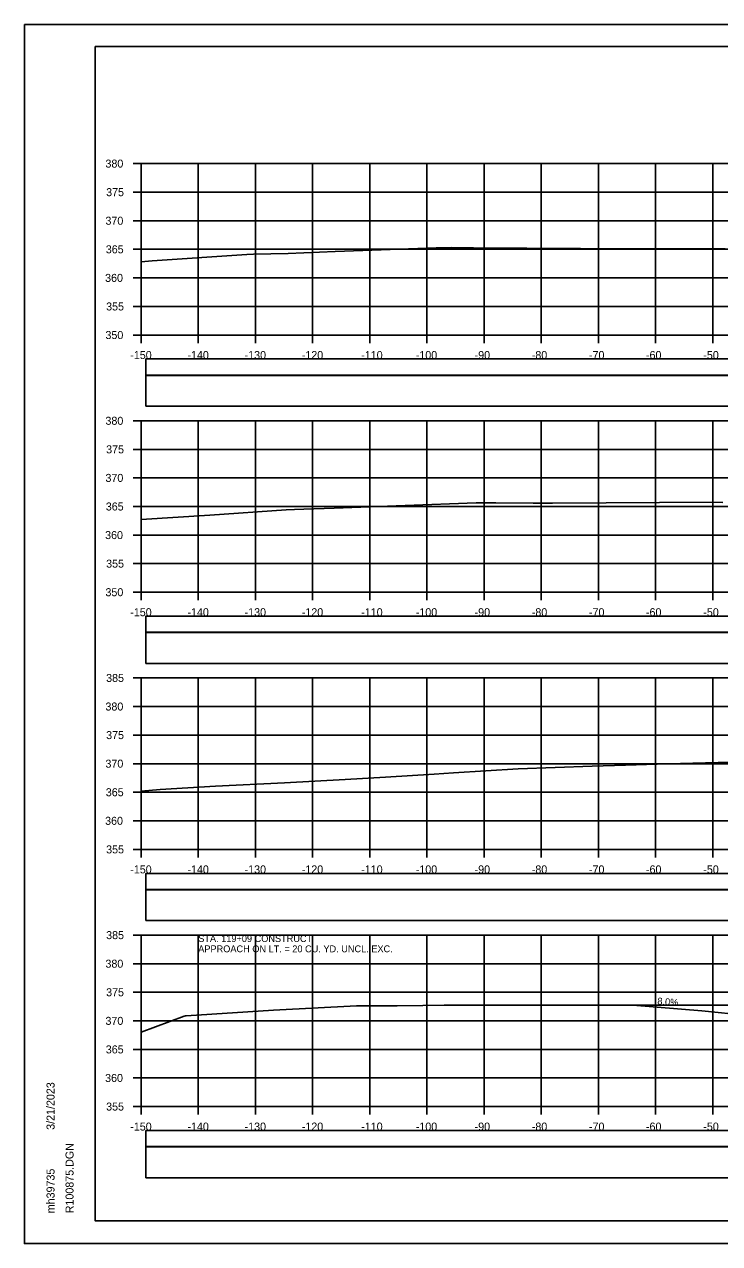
# Model space of a CAD drawing. Extents: x 1368122 to 1710785, y 373130 to 557566.
# Drawn here: x 1368518.5 to 1368640.1, y 375903.7 to 376117.1 of the extents above; entities that cross this region are included whole.
import ezdxf

# ---------------------------------------------------------------- set-up
doc = ezdxf.new("R2010")
doc.units = 0
for name, color, linetype in [('R_Alt Surface', 7, 'Continuous'), ('R_Axis', 7, 'Continuous'), ('R_Axis Annot', 7, 'Continuous'), ('R_Border', 7, 'Continuous'), ('R_Exist Surface', 7, 'Continuous'), ('R_Grid', 7, 'Continuous'), ('R_No Plot', 7, 'Continuous')]:
    doc.layers.add(name, color=color, linetype=linetype)

msp = doc.modelspace()

# ---------------------------------------------------------------- linework, layer by layer
for points in [[(1368539.73, 376050.23), (1368838.03, 376050.23), (1368838.03, 376055.64), (1368539.73, 376055.64)], [(1368539.73, 376005.23), (1368838.03, 376005.23), (1368838.03, 376010.64), (1368539.73, 376010.64)], [(1368539.73, 375960.23), (1368838.03, 375960.23), (1368838.03, 375965.64), (1368539.73, 375965.64)], [(1368539.73, 375915.23), (1368838.03, 375915.23), (1368838.03, 375920.64), (1368539.73, 375920.64)]]:
    msp.add_lwpolyline(points, close=True)
at = {"layer": 'R_Alt Surface'}
for points in [[(1368539.73, 376055.7), (1368838.03, 376055.7), (1368838.03, 376058.51), (1368539.73, 376058.51)], [(1368539.73, 376010.7), (1368838.03, 376010.7), (1368838.03, 376013.51), (1368539.73, 376013.51)], [(1368539.73, 375965.7), (1368838.03, 375965.7), (1368838.03, 375968.51), (1368539.73, 375968.51)], [(1368539.73, 375920.7), (1368838.03, 375920.7), (1368838.03, 375923.51), (1368539.73, 375923.51)]]:
    msp.add_lwpolyline(points, close=True, dxfattribs=at)
at = {"layer": 'R_Axis'}
for p, q in [((1368537.48, 376092.7), (1368538.88, 376092.7)), ((1368538.88, 376062.7), (1368538.88, 376092.7)), ((1368537.48, 376087.7), (1368538.88, 376087.7)), ((1368537.48, 376082.7), (1368538.88, 376082.7)), ((1368537.48, 376077.7), (1368538.88, 376077.7)), ((1368537.48, 376072.7), (1368538.88, 376072.7)), ((1368537.48, 376067.7), (1368538.88, 376067.7)), ((1368537.48, 376062.7), (1368538.88, 376062.7)), ((1368538.88, 376062.7), (1368838.88, 376062.7)), ((1368538.88, 376061.3), (1368538.88, 376062.7)), ((1368548.88, 376061.3), (1368548.88, 376062.7)), ((1368558.88, 376061.3), (1368558.88, 376062.7)), ((1368568.88, 376061.3), (1368568.88, 376062.7)), ((1368578.88, 376061.3), (1368578.88, 376062.7)), ((1368588.88, 376061.3), (1368588.88, 376062.7)), ((1368598.88, 376061.3), (1368598.88, 376062.7)), ((1368608.88, 376061.3), (1368608.88, 376062.7)), ((1368618.88, 376061.3), (1368618.88, 376062.7)), ((1368628.88, 376061.3), (1368628.88, 376062.7)), ((1368638.88, 376061.3), (1368638.88, 376062.7)), ((1368537.48, 376047.7), (1368538.88, 376047.7)), ((1368538.88, 376017.7), (1368538.88, 376047.7)), ((1368537.48, 376042.7), (1368538.88, 376042.7)), ((1368537.48, 376037.7), (1368538.88, 376037.7)), ((1368537.48, 376032.7), (1368538.88, 376032.7)), ((1368537.48, 376027.7), (1368538.88, 376027.7)), ((1368537.48, 376022.7), (1368538.88, 376022.7)), ((1368537.48, 376017.7), (1368538.88, 376017.7)), ((1368538.88, 376017.7), (1368838.88, 376017.7)), ((1368538.88, 376016.3), (1368538.88, 376017.7)), ((1368548.88, 376016.3), (1368548.88, 376017.7)), ((1368558.88, 376016.3), (1368558.88, 376017.7)), ((1368568.88, 376016.3), (1368568.88, 376017.7)), ((1368578.88, 376016.3), (1368578.88, 376017.7)), ((1368588.88, 376016.3), (1368588.88, 376017.7)), ((1368598.88, 376016.3), (1368598.88, 376017.7)), ((1368608.88, 376016.3), (1368608.88, 376017.7)), ((1368618.88, 376016.3), (1368618.88, 376017.7)), ((1368628.88, 376016.3), (1368628.88, 376017.7)), ((1368638.88, 376016.3), (1368638.88, 376017.7)), ((1368537.48, 376002.7), (1368538.88, 376002.7)), ((1368538.88, 375972.7), (1368538.88, 376002.7)), ((1368537.48, 375997.7), (1368538.88, 375997.7)), ((1368537.48, 375992.7), (1368538.88, 375992.7)), ((1368537.48, 375987.7), (1368538.88, 375987.7)), ((1368537.48, 375982.7), (1368538.88, 375982.7)), ((1368537.48, 375977.7), (1368538.88, 375977.7)), ((1368537.48, 375972.7), (1368538.88, 375972.7)), ((1368538.88, 375972.7), (1368838.88, 375972.7)), ((1368538.88, 375971.3), (1368538.88, 375972.7)), ((1368548.88, 375971.3), (1368548.88, 375972.7)), ((1368558.88, 375971.3), (1368558.88, 375972.7)), ((1368568.88, 375971.3), (1368568.88, 375972.7)), ((1368578.88, 375971.3), (1368578.88, 375972.7)), ((1368588.88, 375971.3), (1368588.88, 375972.7)), ((1368598.88, 375971.3), (1368598.88, 375972.7)), ((1368608.88, 375971.3), (1368608.88, 375972.7)), ((1368618.88, 375971.3), (1368618.88, 375972.7)), ((1368628.88, 375971.3), (1368628.88, 375972.7)), ((1368638.88, 375971.3), (1368638.88, 375972.7)), ((1368537.48, 375957.7), (1368538.88, 375957.7)), ((1368538.88, 375927.7), (1368538.88, 375957.7)), ((1368537.48, 375952.7), (1368538.88, 375952.7)), ((1368537.48, 375947.7), (1368538.88, 375947.7)), ((1368537.48, 375942.7), (1368538.88, 375942.7)), ((1368537.48, 375937.7), (1368538.88, 375937.7)), ((1368537.48, 375932.7), (1368538.88, 375932.7)), ((1368537.48, 375927.7), (1368538.88, 375927.7)), ((1368538.88, 375927.7), (1368838.88, 375927.7)), ((1368538.88, 375926.3), (1368538.88, 375927.7)), ((1368548.88, 375926.3), (1368548.88, 375927.7)), ((1368558.88, 375926.3), (1368558.88, 375927.7)), ((1368568.88, 375926.3), (1368568.88, 375927.7)), ((1368578.88, 375926.3), (1368578.88, 375927.7)), ((1368588.88, 375926.3), (1368588.88, 375927.7)), ((1368598.88, 375926.3), (1368598.88, 375927.7)), ((1368608.88, 375926.3), (1368608.88, 375927.7)), ((1368618.88, 375926.3), (1368618.88, 375927.7)), ((1368628.88, 375926.3), (1368628.88, 375927.7)), ((1368638.88, 375926.3), (1368638.88, 375927.7))]:
    msp.add_line(p, q, dxfattribs=at)
at = {"layer": 'R_Border'}
for p, q in [((1368530.88, 376113.16), (1368847.06, 376113.16)), ((1368530.88, 375907.7), (1368530.88, 376113.16)), ((1368530.88, 375907.7), (1368530.88, 375907.7)), ((1368847.06, 375907.7), (1368530.88, 375907.7))]:
    msp.add_line(p, q, dxfattribs=at)
at = {"layer": 'R_Exist Surface'}
for points in [[(1368538.88, 376075.49), (1368540.85, 376075.67), (1368557.36, 376076.79), (1368558.54, 376076.83), (1368564.63, 376076.98), (1368572.84, 376077.29), (1368590.48, 376077.96), (1368593.12, 376078.01), (1368595.09, 376077.96), (1368597, 376077.97), (1368615.76, 376077.85), (1368628.86, 376077.81), (1368639.01, 376077.87), (1368649.31, 376077.54)], [(1368538.88, 376030.41), (1368550.88, 376031.17), (1368564.25, 376032.11), (1368565.69, 376032.15), (1368567.34, 376032.21), (1368572.65, 376032.41), (1368597.52, 376033.34), (1368600.92, 376033.35), (1368607.46, 376033.31), (1368610.87, 376033.3), (1368638.96, 376033.46), (1368640.66, 376033.4)], [(1368538.88, 375982.89), (1368542.22, 375983.17), (1368551.91, 375983.75), (1368563.99, 375984.35), (1368574.55, 375984.93), (1368581.65, 375985.34), (1368590.15, 375985.87), (1368593.5, 375986.12), (1368604.84, 375986.78), (1368617.81, 375987.24), (1368623.6, 375987.45), (1368631, 375987.68), (1368644.22, 375988.04)], [(1368538.88, 375940.72), (1368546.39, 375943.5), (1368546.64, 375943.6), (1368546.75, 375943.6), (1368562.02, 375944.59), (1368576.55, 375945.3), (1368580.95, 375945.35), (1368583.67, 375945.34), (1368588.16, 375945.41), (1368591.91, 375945.44), (1368612.98, 375945.43), (1368614.21, 375945.43), (1368627.43, 375945.42), (1368627.9, 375945.42), (1368636.24, 375945.42), (1368641.51, 375945.42)]]:
    msp.add_lwpolyline(points, dxfattribs=at)
at = {"layer": 'R_Grid'}
for p, q in [((1368538.88, 376092.7), (1368838.88, 376092.7)), ((1368538.88, 376062.7), (1368538.88, 376092.7)), ((1368548.88, 376062.7), (1368548.88, 376092.7)), ((1368558.88, 376062.7), (1368558.88, 376092.7)), ((1368568.88, 376062.7), (1368568.88, 376092.7)), ((1368578.88, 376062.7), (1368578.88, 376092.7)), ((1368588.88, 376062.7), (1368588.88, 376092.7)), ((1368598.88, 376062.7), (1368598.88, 376092.7)), ((1368608.88, 376062.7), (1368608.88, 376092.7)), ((1368618.88, 376062.7), (1368618.88, 376092.7)), ((1368628.88, 376062.7), (1368628.88, 376092.7)), ((1368638.88, 376062.7), (1368638.88, 376092.7)), ((1368538.88, 376087.7), (1368838.88, 376087.7)), ((1368538.88, 376082.7), (1368838.88, 376082.7)), ((1368538.88, 376077.7), (1368838.88, 376077.7)), ((1368538.88, 376072.7), (1368838.88, 376072.7)), ((1368538.88, 376067.7), (1368838.88, 376067.7)), ((1368538.88, 376062.7), (1368838.88, 376062.7)), ((1368538.88, 376047.7), (1368838.88, 376047.7)), ((1368538.88, 376017.7), (1368538.88, 376047.7)), ((1368548.88, 376017.7), (1368548.88, 376047.7)), ((1368558.88, 376017.7), (1368558.88, 376047.7)), ((1368568.88, 376017.7), (1368568.88, 376047.7)), ((1368578.88, 376017.7), (1368578.88, 376047.7)), ((1368588.88, 376017.7), (1368588.88, 376047.7)), ((1368598.88, 376017.7), (1368598.88, 376047.7)), ((1368608.88, 376017.7), (1368608.88, 376047.7)), ((1368618.88, 376017.7), (1368618.88, 376047.7)), ((1368628.88, 376017.7), (1368628.88, 376047.7)), ((1368638.88, 376017.7), (1368638.88, 376047.7)), ((1368538.88, 376042.7), (1368838.88, 376042.7)), ((1368538.88, 376037.7), (1368838.88, 376037.7)), ((1368538.88, 376032.7), (1368838.88, 376032.7)), ((1368538.88, 376027.7), (1368838.88, 376027.7)), ((1368538.88, 376022.7), (1368838.88, 376022.7)), ((1368538.88, 376017.7), (1368838.88, 376017.7)), ((1368538.88, 376002.7), (1368838.88, 376002.7)), ((1368538.88, 375972.7), (1368538.88, 376002.7)), ((1368548.88, 375972.7), (1368548.88, 376002.7)), ((1368558.88, 375972.7), (1368558.88, 376002.7)), ((1368568.88, 375972.7), (1368568.88, 376002.7)), ((1368578.88, 375972.7), (1368578.88, 376002.7)), ((1368588.88, 375972.7), (1368588.88, 376002.7)), ((1368598.88, 375972.7), (1368598.88, 376002.7)), ((1368608.88, 375972.7), (1368608.88, 376002.7)), ((1368618.88, 375972.7), (1368618.88, 376002.7)), ((1368628.88, 375972.7), (1368628.88, 376002.7)), ((1368638.88, 375972.7), (1368638.88, 376002.7)), ((1368538.88, 375997.7), (1368838.88, 375997.7)), ((1368538.88, 375992.7), (1368838.88, 375992.7)), ((1368538.88, 375987.7), (1368838.88, 375987.7)), ((1368538.88, 375982.7), (1368838.88, 375982.7)), ((1368538.88, 375977.7), (1368838.88, 375977.7)), ((1368538.88, 375972.7), (1368838.88, 375972.7)), ((1368538.88, 375957.7), (1368838.88, 375957.7)), ((1368538.88, 375927.7), (1368538.88, 375957.7)), ((1368548.88, 375927.7), (1368548.88, 375957.7)), ((1368558.88, 375927.7), (1368558.88, 375957.7)), ((1368568.88, 375927.7), (1368568.88, 375957.7)), ((1368578.88, 375927.7), (1368578.88, 375957.7)), ((1368588.88, 375927.7), (1368588.88, 375957.7)), ((1368598.88, 375927.7), (1368598.88, 375957.7)), ((1368608.88, 375927.7), (1368608.88, 375957.7)), ((1368618.88, 375927.7), (1368618.88, 375957.7)), ((1368628.88, 375927.7), (1368628.88, 375957.7)), ((1368638.88, 375927.7), (1368638.88, 375957.7)), ((1368538.88, 375952.7), (1368838.88, 375952.7)), ((1368538.88, 375947.7), (1368838.88, 375947.7)), ((1368538.88, 375942.7), (1368838.88, 375942.7)), ((1368538.88, 375937.7), (1368838.88, 375937.7)), ((1368538.88, 375932.7), (1368838.88, 375932.7)), ((1368538.88, 375927.7), (1368838.88, 375927.7))]:
    msp.add_line(p, q, dxfattribs=at)
at = {"layer": 'R_No Plot'}
for p, q in [((1368518.48, 376117.06), (1368851.81, 376117.06)), ((1368624.88, 375945.42), (1368636.94, 375944.46)), ((1368647.38, 375943.41), (1368636.94, 375944.46)), ((1368518.48, 375903.72), (1368851.81, 375903.72))]:
    msp.add_line(p, q, dxfattribs=at)
for points in [[(1368518.47, 376117.06), (1368851.81, 376117.06), (1368851.81, 375903.72), (1368518.47, 375903.72)], [(1368764.8, 376113.16), (1368784.42, 376113.16), (1368784.42, 376103.28), (1368800.53, 376103.28), (1368823.73, 376103.28), (1368823.85, 376075.13), (1368847.06, 376075.13), (1368847.06, 375907.7), (1368530.88, 375907.7), (1368530.88, 376113.16)]]:
    msp.add_lwpolyline(points, close=True, dxfattribs=at)

# ---------------------------------------------------------------- texts
at = {"layer": 'R_Axis Annot'}
for s, p in [('380', (1368532.65, 376092)), ('375', (1368532.77, 376087)), ('370', (1368532.65, 376082)), ('365', (1368532.71, 376077)), ('360', (1368532.59, 376072)), ('355', (1368532.77, 376067)), ('350', (1368532.65, 376062)), ('-150', (1368536.99, 376058.5)), ('-140', (1368546.99, 376058.5)), ('-130', (1368556.99, 376058.5)), ('-120', (1368566.99, 376058.5)), ('-110', (1368577.39, 376058.5)), ('-100', (1368586.93, 376058.5)), ('-90', (1368597.22, 376058.5)), ('-80', (1368607.22, 376058.5)), ('-70', (1368617.22, 376058.5)), ('-60', (1368627.19, 376058.5)), ('-50', (1368637.22, 376058.5)), ('380', (1368532.65, 376047)), ('375', (1368532.77, 376042)), ('370', (1368532.65, 376037)), ('365', (1368532.71, 376032)), ('360', (1368532.59, 376027)), ('355', (1368532.77, 376022)), ('350', (1368532.65, 376017)), ('-150', (1368536.99, 376013.5)), ('-140', (1368546.99, 376013.5)), ('-130', (1368556.99, 376013.5)), ('-120', (1368566.99, 376013.5)), ('-110', (1368577.39, 376013.5)), ('-100', (1368586.93, 376013.5)), ('-90', (1368597.22, 376013.5)), ('-80', (1368607.22, 376013.5)), ('-70', (1368617.22, 376013.5)), ('-60', (1368627.19, 376013.5)), ('-50', (1368637.22, 376013.5)), ('385', (1368532.77, 376002)), ('380', (1368532.65, 375997)), ('375', (1368532.77, 375992)), ('370', (1368532.65, 375987)), ('365', (1368532.71, 375982)), ('360', (1368532.59, 375977)), ('355', (1368532.77, 375972)), ('-150', (1368536.99, 375968.5)), ('-140', (1368546.99, 375968.5)), ('-130', (1368556.99, 375968.5)), ('-120', (1368566.99, 375968.5)), ('-110', (1368577.39, 375968.5)), ('-100', (1368586.93, 375968.5)), ('-90', (1368597.22, 375968.5)), ('-80', (1368607.22, 375968.5)), ('-70', (1368617.22, 375968.5)), ('-60', (1368627.19, 375968.5)), ('-50', (1368637.22, 375968.5)), ('385', (1368532.77, 375957)), ('380', (1368532.65, 375952)), ('375', (1368532.77, 375947)), ('370', (1368532.65, 375942)), ('365', (1368532.71, 375937)), ('360', (1368532.59, 375932)), ('355', (1368532.77, 375927)), ('-150', (1368536.99, 375923.5)), ('-140', (1368546.99, 375923.5)), ('-130', (1368556.99, 375923.5)), ('-120', (1368566.99, 375923.5)), ('-110', (1368577.39, 375923.5)), ('-100', (1368586.93, 375923.5)), ('-90', (1368597.22, 375923.5)), ('-80', (1368607.22, 375923.5)), ('-70', (1368617.22, 375923.5)), ('-60', (1368627.19, 375923.5)), ('-50', (1368637.22, 375923.5))]:
    msp.add_text(s, height=1.4, dxfattribs=at).set_placement(p)
at = {"layer": 'R_Border'}
for s, p in [('3/21/2023', (1368523.75, 375923.63)), ('R100875.DGN', (1368527.07, 375909.03)), ('mh39735', (1368523.75, 375909.03))]:
    msp.add_text(s, height=1.4, rotation=90, dxfattribs=at).set_placement(p)
at = {"layer": 'R_No Plot'}
for s, p in [('STA. 119+09 CONSTRUCT', (1368548.88, 375956.5)), ('APPROACH ON LT. = 20 CU. YD. UNCL. EXC.', (1368548.88, 375954.7))]:
    msp.add_text(s, height=1.2, dxfattribs=at).set_placement(p)
msp.add_text('8.0%', height=1.2, rotation=355.4261, dxfattribs=at).set_placement((1368629.15, 375945.58))

doc.saveas('drawing.dxf')
